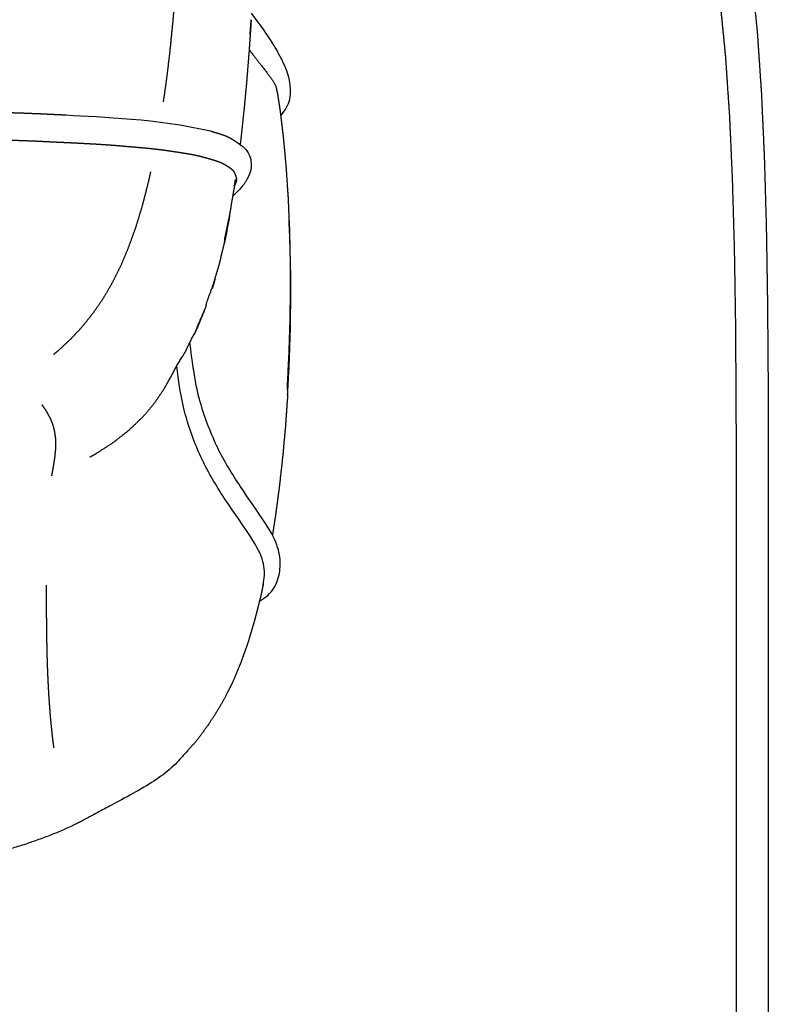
# Model space of a CAD drawing. Header units: millimetres. Extents: x -31695 to -21550, y -3481 to 7253.
# Tile 547 of 656: x -30789 to -30682, y 5373 to 5513. Entities that reach past the tile are written whole.
import ezdxf

# ---------------------------------------------------------------- set-up
doc = ezdxf.new("R2010")
doc.units = ezdxf.units.MM
doc.layers.add('2d', color=7, linetype='Continuous', true_color=0x000000)

msp = doc.modelspace()

# ---------------------------------------------------------------- linework, layer by layer
at = {"layer": '2d', "linetype": 'Continuous'}
msp.add_lwpolyline([(-30757, 5500.01), (-30757.44, 5496), (-30757.54, 5495.2)], dxfattribs=at)
at = {"layer": '2d'}
for points, degree, knots in [([(-30699.37, 5561.54), (-30698.52, 5560.54), (-30696.33, 5557.23), (-30694.87, 5555.06), (-30693.6, 5552.68), (-30692.33, 5550.31), (-30691.24, 5547.71), (-30690.16, 5545.11), (-30689.24, 5542.27), (-30688.31, 5539.42), (-30687.55, 5536.33), (-30686.78, 5533.23), (-30686.86, 5533.17), (-30686.93, 5533.1), (-30686.31, 5529.74), (-30685.68, 5526.37), (-30685.18, 5522.72), (-30684.67, 5519.07), (-30684.28, 5515.11), (-30683.89, 5511.16), (-30683.6, 5506.89), (-30683.31, 5502.62), (-30683.1, 5498.02), (-30682.89, 5493.42), (-30682.75, 5488.47), (-30682.61, 5483.52), (-30682.52, 5478.21), (-30682.44, 5472.9), (-30682.39, 5467.21), (-30682.35, 5461.53), (-30682.33, 5455.45), (-30682.32, 5449.37), (-30682.32, 5442.88), (-30682.32, 5436.4), (-30682.32, 5429.5), (-30682.32, 5422.6), (-30682.32, 5415.3), (-30682.32, 5408), (-30682.32, 5400.34), (-30682.32, 5392.67), (-30682.32, 5384.67), (-30682.32, 5376.67), (-30682.32, 5368.35), (-30682.32, 5360.03), (-30682.32, 5351.43), (-30682.32, 5342.83), (-30682.32, 5333.97), (-30682.32, 5325.11), (-30682.32, 5316.02), (-30682.32, 5306.93), (-30682.32, 5297.64), (-30682.32, 5288.34), (-30682.32, 5278.87), (-30682.32, 5269.41), (-30682.32, 5259.79), (-30682.32, 5250.17), (-30682.32, 5240.44), (-30682.32, 5230.7), (-30682.32, 5220.87), (-30682.32, 5211.04), (-30682.32, 5201.14), (-30682.32, 5191.25), (-30682.32, 5181.31), (-30682.32, 5171.38), (-30682.32, 5161.43), (-30682.32, 5151.49), (-30682.32, 5141.56), (-30682.32, 5131.63), (-30682.32, 5121.74), (-30682.32, 5111.85), (-30682.32, 5102.03), (-30682.32, 5092.21), (-30682.32, 5082.48), (-30682.32, 5072.74), (-30682.32, 5063.12), (-30682.32, 5053.51), (-30682.32, 5044.02), (-30682.32, 5034.54), (-30682.32, 5025.23), (-30682.32, 5015.91), (-30682.32, 5006.78), (-30682.32, 4997.64), (-30682.32, 4988.72), (-30682.32, 4979.8), (-30682.32, 4971.12), (-30682.32, 4962.44), (-30682.32, 4954.01), (-30682.32, 4945.59), (-30682.32, 4937.45), (-30682.32, 4929.31), (-30682.32, 4921.47), (-30682.32, 4913.64), (-30682.32, 4906.14), (-30682.32, 4898.64), (-30682.32, 4891.5), (-30682.32, 4884.36), (-30682.32, 4877.6), (-30682.32, 4870.84), (-30682.32, 4864.48), (-30682.32, 4858.12), (-30682.33, 4852.15), (-30682.35, 4846.18), (-30682.39, 4840.6), (-30682.44, 4835.01), (-30682.52, 4829.79), (-30682.61, 4824.57), (-30682.75, 4819.71), (-30682.89, 4814.85), (-30683.1, 4810.33), (-30683.31, 4805.81), (-30683.6, 4801.63), (-30683.89, 4797.44), (-30684.28, 4793.57), (-30684.68, 4789.71), (-30685.18, 4786.14), (-30686.15, 4779.18), (-30686.78, 4775.91), (-30687.55, 4772.93), (-30688.32, 4769.94), (-30689.24, 4767.23), (-30690.16, 4764.51), (-30691.25, 4762.05), (-30692.33, 4759.59), (-30693.6, 4757.38), (-30694.87, 4755.16), (-30696.34, 4753.18), (-30697.8, 4751.2), (-30699.47, 4749.43), (-30701.15, 4747.67), (-30703.04, 4746.11), (-30704.94, 4744.56), (-30707.07, 4743.2), (-30709.21, 4741.83), (-30711.59, 4740.65), (-30713.97, 4739.47), (-30716.62, 4738.46), (-30719.27, 4737.45), (-30722.19, 4736.6), (-30725.12, 4735.74), (-30728.33, 4735.03), (-30738.73, 4733.29), (-30742.57, 4732.83), (-30746.41, 4732.36), (-30750.58, 4732), (-30754.75, 4731.63), (-30759.27, 4731.36), (-30763.79, 4731.09), (-30768.67, 4730.89), (-30773.55, 4730.7), (-30778.8, 4730.57), (-30784.05, 4730.44), (-30789.69, 4730.36), (-30795.33, 4730.28), (-30801.37, 4730.24), (-30807.41, 4730.2), (-30813.87, 4730.18), (-30820.32, 4730.17), (-30827.21, 4730.17), (-30834.09, 4730.17), (-30841.41, 4730.17), (-30848.73, 4730.17), (-30856.46, 4730.17), (-30864.18, 4730.17), (-30872.29, 4730.17), (-30880.39, 4730.17), (-30888.83, 4730.17), (-30897.28, 4730.17), (-30906.03, 4730.17), (-30914.79, 4730.17), (-30923.82, 4730.17), (-30932.84, 4730.17), (-30942.12, 4730.17), (-30951.39, 4730.18), (-30960.87, 4730.18), (-30970.35, 4730.18), (-30980, 4730.18), (-30989.66, 4730.18), (-30999.45, 4730.18), (-31009.25, 4730.18), (-31019.16, 4730.18), (-31029.06, 4730.18), (-31039.04, 4730.18), (-31049.03, 4730.18), (-31059.05, 4730.18), (-31069.07, 4730.18), (-31079.1, 4730.18), (-31089.14, 4730.18), (-31099.14, 4730.18), (-31109.15, 4730.18), (-31119.1, 4730.18), (-31129.05, 4730.18), (-31138.91, 4730.18), (-31148.77, 4730.18), (-31158.52, 4730.18), (-31168.27, 4730.18), (-31177.9, 4730.18), (-31187.53, 4730.18), (-31197.02, 4730.18), (-31206.51, 4730.18), (-31215.84, 4730.18), (-31225.17, 4730.18), (-31234.33, 4730.18), (-31243.49, 4730.18), (-31252.46, 4730.18), (-31261.43, 4730.18), (-31270.2, 4730.18), (-31278.96, 4730.18), (-31287.51, 4730.18), (-31296.05, 4730.18), (-31304.36, 4730.17), (-31312.67, 4730.17), (-31320.72, 4730.17), (-31328.78, 4730.17), (-31336.56, 4730.17), (-31344.34, 4730.17), (-31351.84, 4730.17), (-31359.34, 4730.17), (-31366.54, 4730.17), (-31373.73, 4730.17), (-31379.53, 4730.17), (-31385.32, 4730.17)], 2, [-72.510158, -72.510158, -72.510158, -72, -70, -70, -69, -69, -68, -68, -67, -67, -66, -66, -65, -65, -64, -64, -63, -63, -62, -62, -61, -61, -60, -60, -59, -59, -58, -58, -57, -57, -56, -56, -55, -55, -54, -54, -53, -53, -52, -52, -51, -51, -50, -50, -49, -49, -48, -48, -47, -47, -46, -46, -45, -45, -44, -44, -43, -43, -42, -42, -41, -41, -40, -40, -39, -39, -38, -38, -37, -37, -36, -36, -35, -35, -34, -34, -33, -33, -32, -32, -31, -31, -30, -30, -29, -29, -28, -28, -27, -27, -26, -26, -25, -25, -24, -24, -23, -23, -22, -22, -21, -21, -20, -20, -19, -19, -18, -18, -17, -17, -16, -16, -15, -15, -14, -12, -12, -11, -11, -10, -10, -9, -9, -8, -8, -7, -7, -6, -6, -5, -5, -4, -4, -3, -3, -2, -2, -1, 0.25, 2, 2, 3, 3, 4, 4, 5, 5, 6, 6, 7, 7, 8, 8, 9, 9, 10, 10, 11, 11, 12, 12, 13, 13, 14, 14, 15, 15, 16, 16, 17, 17, 18, 18, 19, 19, 20, 20, 21, 21, 22, 22, 23, 23, 24, 24, 25, 25, 26, 26, 27, 27, 28, 28, 29, 29, 30, 30, 31, 31, 32, 32, 33, 33, 34, 34, 35, 35, 36, 36, 37, 37, 38, 38, 39, 39, 40, 40, 41, 41, 41.842249, 41.842249, 41.842249]), ([(-30686.84, 5434.31), (-30686.84, 5440.68), (-30686.85, 5447.06), (-30686.86, 5453.04), (-30686.88, 5459.02), (-30686.92, 5464.61), (-30686.96, 5470.21), (-30687.04, 5475.44), (-30687.13, 5480.67), (-30687.27, 5485.54), (-30687.41, 5490.42), (-30687.61, 5494.96), (-30687.82, 5499.5), (-30688.11, 5503.72), (-30688.4, 5507.94), (-30688.79, 5511.85), (-30689.17, 5515.76), (-30689.67, 5519.38), (-30690.16, 5523), (-30690.78, 5526.34), (-30691.4, 5529.68), (-30692.16, 5532.76), (-30692.92, 5535.84), (-30693.83, 5538.67), (-30694.73, 5541.5), (-30695.81, 5544.1), (-30696.88, 5546.7), (-30698.13, 5549.08), (-30699.38, 5551.46), (-30699.82, 5552.12), (-30700.26, 5552.78)], 2, [0, 0, 0, 1, 1, 2, 2, 3, 3, 4, 4, 5, 5, 6, 6, 7, 7, 8, 8, 9, 9, 10, 10, 11, 11, 12, 12, 13, 13, 14, 14, 14.302655, 14.302655, 14.302655]), ([(-30751.76, 5499.31), (-30750.99, 5500.28), (-30750.43, 5501.42), (-30750.31, 5502.74), (-30750.45, 5504.48), (-30751.17, 5506.68), (-30753.18, 5510.29), (-30755.91, 5513.92)], 3, [0.085893, 0.085893, 0.085893, 0.085893, 0.386307, 0.772615, 1.158922, 1.54523, 1.895566, 1.895566, 1.895566, 1.895566]), ([(-30839.95, 5500.17), (-30839.64, 5500.17), (-30839.33, 5500.18), (-30839.03, 5500.18), (-30838.72, 5500.18), (-30838.42, 5500.18), (-30838.11, 5500.18), (-30837.81, 5500.18), (-30837.5, 5500.19), (-30837.2, 5500.19), (-30836.89, 5500.19), (-30836.59, 5500.19), (-30836.28, 5500.19), (-30835.98, 5500.19), (-30835.67, 5500.19), (-30835.37, 5500.2), (-30835.07, 5500.2), (-30834.77, 5500.2), (-30834.47, 5500.2), (-30834.17, 5500.2), (-30833.87, 5500.2), (-30833.57, 5500.2), (-30833.28, 5500.2), (-30832.98, 5500.2), (-30832.69, 5500.2), (-30832.39, 5500.21), (-30832.1, 5500.21), (-30831.81, 5500.21), (-30831.52, 5500.21), (-30831.23, 5500.21), (-30830.94, 5500.21), (-30830.65, 5500.21), (-30830.37, 5500.21), (-30830.08, 5500.21), (-30829.79, 5500.21), (-30829.5, 5500.21), (-30829.22, 5500.21), (-30828.93, 5500.21), (-30828.65, 5500.21), (-30828.36, 5500.21), (-30828.07, 5500.21), (-30827.79, 5500.21), (-30827.5, 5500.21), (-30827.22, 5500.21), (-30826.93, 5500.21), (-30826.65, 5500.21), (-30826.36, 5500.21), (-30826.08, 5500.21), (-30825.8, 5500.21), (-30825.51, 5500.21), (-30825.23, 5500.21), (-30824.95, 5500.21), (-30824.67, 5500.21), (-30824.39, 5500.21), (-30824.12, 5500.21), (-30823.84, 5500.21), (-30823.57, 5500.21), (-30823.29, 5500.21), (-30823.02, 5500.21), (-30822.75, 5500.21), (-30822.48, 5500.21), (-30822.21, 5500.21), (-30821.94, 5500.2), (-30821.67, 5500.2), (-30821.4, 5500.2), (-30821.13, 5500.2), (-30820.86, 5500.2), (-30820.6, 5500.2), (-30820.33, 5500.2), (-30820.06, 5500.2), (-30819.79, 5500.2), (-30819.53, 5500.2), (-30819.26, 5500.2), (-30818.99, 5500.19), (-30818.73, 5500.19), (-30818.46, 5500.19), (-30818.19, 5500.19), (-30817.93, 5500.19), (-30817.66, 5500.19), (-30817.4, 5500.19), (-30817.14, 5500.19), (-30816.87, 5500.19), (-30816.61, 5500.18), (-30816.35, 5500.18), (-30816.09, 5500.18), (-30815.83, 5500.18), (-30815.57, 5500.18), (-30815.31, 5500.18), (-30815.06, 5500.18), (-30814.8, 5500.17), (-30814.55, 5500.17), (-30814.3, 5500.17), (-30814.05, 5500.17), (-30813.8, 5500.17), (-30813.54, 5500.16), (-30813.29, 5500.16), (-30813.05, 5500.16), (-30812.8, 5500.16), (-30812.55, 5500.16), (-30812.3, 5500.15), (-30812.05, 5500.15), (-30811.8, 5500.15), (-30811.56, 5500.15), (-30811.31, 5500.15), (-30811.06, 5500.14), (-30810.81, 5500.14), (-30810.56, 5500.14), (-30810.32, 5500.14), (-30810.07, 5500.14), (-30809.82, 5500.13), (-30809.58, 5500.13), (-30809.33, 5500.13), (-30809.09, 5500.13), (-30808.84, 5500.12), (-30808.6, 5500.12), (-30808.36, 5500.12), (-30808.12, 5500.12), (-30807.88, 5500.11), (-30807.64, 5500.11), (-30807.4, 5500.11), (-30807.16, 5500.11), (-30806.93, 5500.1), (-30806.69, 5500.1), (-30806.46, 5500.1), (-30806.23, 5500.09), (-30806, 5500.09), (-30805.77, 5500.09), (-30805.54, 5500.08), (-30805.3, 5500.08), (-30805.08, 5500.08), (-30804.85, 5500.07), (-30804.62, 5500.07), (-30804.39, 5500.07), (-30804.16, 5500.06), (-30803.93, 5500.06), (-30803.7, 5500.06), (-30803.47, 5500.05), (-30803.24, 5500.05), (-30803.02, 5500.05), (-30802.79, 5500.04), (-30802.56, 5500.04), (-30802.33, 5500.04), (-30802.1, 5500.03), (-30801.88, 5500.03), (-30801.65, 5500.03), (-30801.43, 5500.02), (-30801.2, 5500.02), (-30800.98, 5500.02), (-30800.76, 5500.01), (-30800.54, 5500.01), (-30800.32, 5500.01), (-30800.1, 5500), (-30799.88, 5500), (-30799.67, 5499.99), (-30799.45, 5499.99), (-30799.24, 5499.98), (-30799.02, 5499.98), (-30798.81, 5499.98), (-30798.6, 5499.97), (-30798.39, 5499.97), (-30798.17, 5499.96), (-30797.96, 5499.96), (-30797.75, 5499.95), (-30797.54, 5499.95), (-30797.33, 5499.95), (-30797.12, 5499.94), (-30796.91, 5499.94), (-30796.7, 5499.93), (-30796.49, 5499.93), (-30796.28, 5499.92), (-30796.08, 5499.92), (-30795.87, 5499.91), (-30795.66, 5499.91), (-30795.45, 5499.9), (-30795.24, 5499.9), (-30795.03, 5499.89), (-30794.83, 5499.89), (-30794.62, 5499.89), (-30794.42, 5499.88), (-30794.21, 5499.88), (-30794.01, 5499.87), (-30793.81, 5499.87), (-30793.61, 5499.86), (-30793.41, 5499.85), (-30793.21, 5499.85), (-30793.02, 5499.84), (-30792.82, 5499.84), (-30792.63, 5499.83), (-30792.44, 5499.83), (-30792.24, 5499.82), (-30792.05, 5499.82), (-30791.86, 5499.81), (-30791.67, 5499.81), (-30791.48, 5499.8), (-30791.29, 5499.79), (-30791.1, 5499.79), (-30790.91, 5499.78), (-30790.72, 5499.78), (-30790.52, 5499.77), (-30790.33, 5499.77), (-30790.14, 5499.76), (-30789.95, 5499.75), (-30789.75, 5499.75), (-30789.55, 5499.74), (-30789.35, 5499.73), (-30789.15, 5499.73), (-30788.94, 5499.72), (-30788.73, 5499.71), (-30788.52, 5499.71), (-30788.29, 5499.7), (-30788.07, 5499.69), (-30787.83, 5499.68), (-30787.6, 5499.67), (-30787.35, 5499.66), (-30787.1, 5499.65), (-30786.84, 5499.64), (-30786.57, 5499.63), (-30786.3, 5499.62), (-30786.02, 5499.61), (-30785.73, 5499.59), (-30785.44, 5499.58), (-30785.14, 5499.57), (-30784.84, 5499.55), (-30784.53, 5499.54), (-30784.22, 5499.52), (-30783.9, 5499.51), (-30783.59, 5499.49), (-30783.27, 5499.48), (-30782.94, 5499.46), (-30782.62, 5499.45), (-30782.3, 5499.43)], 2, [-139, -139, -139, -138, -138, -137, -137, -136, -136, -135, -135, -134, -134, -133, -133, -132, -132, -131, -131, -130, -130, -129, -129, -128, -128, -127, -127, -126, -126, -125, -125, -124, -124, -123, -123, -122, -122, -121, -121, -120, -120, -119, -119, -118, -118, -117, -117, -116, -116, -115, -115, -114, -114, -113, -113, -112, -112, -111, -111, -110, -110, -109, -109, -108, -108, -107, -107, -106, -106, -105, -105, -104, -104, -103, -103, -102, -102, -101, -101, -100, -100, -99, -99, -98, -98, -97, -97, -96, -96, -95, -95, -94, -94, -93, -93, -92, -92, -91, -91, -90, -90, -89, -89, -88, -88, -87, -87, -86, -86, -85, -85, -84, -84, -83, -83, -82, -82, -81, -81, -80, -80, -79, -79, -78, -78, -77, -77, -76, -76, -75, -75, -74, -74, -73, -73, -72, -72, -71, -71, -70, -70, -69, -69, -68, -68, -67, -67, -66, -66, -65, -65, -64, -64, -63, -63, -62, -62, -61, -61, -60, -60, -59, -59, -58, -58, -57, -57, -56, -56, -55, -55, -54, -54, -53, -53, -52, -52, -51, -51, -50, -50, -49, -49, -48, -48, -47, -47, -46, -46, -45, -45, -44, -44, -43, -43, -42, -42, -41, -41, -40, -40, -39, -39, -38, -38, -37, -37, -36, -36, -35, -35, -34, -34, -33, -33, -32, -32, -31, -31, -30, -30, -29, -29, -28, -28, -27, -27, -26, -26, -25, -25, -24.000731, -24.000731, -24.000731]), ([(-30761.75, 5497.15), (-30761.6, 5497.1), (-30761.44, 5497.04), (-30761.33, 5497.01), (-30761.21, 5496.98), (-30761.1, 5496.94), (-30760.99, 5496.91), (-30760.88, 5496.88), (-30760.76, 5496.85), (-30760.66, 5496.81), (-30760.55, 5496.78), (-30760.44, 5496.75), (-30760.33, 5496.71), (-30760.28, 5496.7), (-30760.23, 5496.68)], 2, [-21.930975, -21.930975, -21.930975, -20.930975, -20.930975, -19.930975, -19.930975, -18.930975, -18.930975, -17.930975, -17.930975, -16.930975, -16.930975, -15.930975, -15.930975, -15.434047, -15.434047, -15.434047]), ([(-30760.23, 5496.68), (-30760.18, 5496.66), (-30760.13, 5496.65), (-30760.03, 5496.61), (-30759.93, 5496.58), (-30759.84, 5496.54), (-30759.74, 5496.51), (-30759.65, 5496.48), (-30759.57, 5496.44)], 2, [-15.434047, -15.434047, -15.434047, -14.930975, -14.930975, -13.930975, -13.930975, -12.930975, -12.930975, -11.930975, -11.930975, -11.930975]), ([(-30759.57, 5496.44), (-30759.48, 5496.41), (-30759.4, 5496.37), (-30759.33, 5496.33), (-30759.25, 5496.3)], 2, [-11.930975, -11.930975, -11.930975, -10.930975, -10.930975, -9.930975, -9.930975, -9.930975]), ([(-30759.25, 5496.3), (-30759.18, 5496.26), (-30759.11, 5496.22), (-30759.04, 5496.19), (-30758.98, 5496.15), (-30758.91, 5496.11), (-30758.85, 5496.08), (-30758.8, 5496.05), (-30758.75, 5496.02)], 2, [-9.930975, -9.930975, -9.930975, -8.930975, -8.930975, -7.930975, -7.930975, -6.930975, -6.930975, -6.119943, -6.119943, -6.119943]), ([(-30758.75, 5496.02), (-30758.7, 5495.99), (-30758.66, 5495.96), (-30758.59, 5495.93), (-30758.53, 5495.89), (-30758.47, 5495.85), (-30758.41, 5495.81), (-30758.35, 5495.78), (-30758.29, 5495.74)], 2, [-6.119943, -6.119943, -6.119943, -5.414186, -5.414186, -4.410103, -4.410103, -3.40602, -3.40602, -2.401937, -2.401937, -2.401937]), ([(-30787.23, 5495.69), (-30787.47, 5495.7), (-30787.72, 5495.71), (-30787.96, 5495.72), (-30788.19, 5495.73), (-30788.41, 5495.74), (-30788.63, 5495.74), (-30788.85, 5495.75), (-30789.06, 5495.76), (-30789.26, 5495.77), (-30789.47, 5495.77), (-30789.66, 5495.78), (-30789.86, 5495.79), (-30790.06, 5495.79), (-30790.25, 5495.8), (-30790.44, 5495.8), (-30790.63, 5495.81)], 2, [48, 48, 48, 49, 49, 50, 50, 51, 51, 52, 52, 53, 53, 54, 54, 55, 55, 56, 56, 56]), ([(-30782.45, 5495.47), (-30782.77, 5495.48), (-30783.09, 5495.5), (-30783.41, 5495.51), (-30783.73, 5495.53), (-30784.04, 5495.55), (-30784.36, 5495.56), (-30784.67, 5495.57), (-30784.97, 5495.59), (-30785.27, 5495.6), (-30785.57, 5495.62), (-30785.86, 5495.63), (-30786.15, 5495.64), (-30786.42, 5495.66), (-30786.7, 5495.67), (-30786.96, 5495.68), (-30787.23, 5495.69)], 2, [40, 40, 40, 41, 41, 42, 42, 43, 43, 44, 44, 45, 45, 46, 46, 47, 47, 48, 48, 48]), ([(-30777.45, 5495.2), (-30777.74, 5495.22), (-30778.03, 5495.24), (-30778.33, 5495.26), (-30778.63, 5495.27), (-30778.94, 5495.29), (-30779.24, 5495.31), (-30779.56, 5495.32), (-30779.87, 5495.34), (-30780.19, 5495.36), (-30780.51, 5495.37), (-30780.83, 5495.39), (-30781.15, 5495.41), (-30781.48, 5495.42), (-30781.8, 5495.44), (-30782.12, 5495.45), (-30782.45, 5495.47)], 2, [32, 32, 32, 33, 33, 34, 34, 35, 35, 36, 36, 37, 37, 38, 38, 39, 39, 40, 40, 40]), ([(-30773.31, 5494.88), (-30773.56, 5494.9), (-30773.8, 5494.92), (-30774.05, 5494.94), (-30774.3, 5494.97), (-30774.55, 5494.99), (-30774.8, 5495.01), (-30775.05, 5495.03), (-30775.3, 5495.05), (-30775.56, 5495.07), (-30775.82, 5495.09), (-30776.08, 5495.11), (-30776.34, 5495.13), (-30776.61, 5495.15), (-30776.89, 5495.17), (-30777.17, 5495.18), (-30777.45, 5495.2)], 2, [24, 24, 24, 25, 25, 26, 26, 27, 27, 28, 28, 29, 29, 30, 30, 31, 31, 32, 32, 32]), ([(-30763.89, 5493.66), (-30764.04, 5493.69), (-30764.18, 5493.72), (-30764.34, 5493.75), (-30764.49, 5493.78), (-30764.65, 5493.8), (-30764.81, 5493.83), (-30764.98, 5493.86), (-30765.14, 5493.89), (-30765.31, 5493.92), (-30765.48, 5493.94), (-30765.65, 5493.97), (-30765.82, 5494), (-30765.99, 5494.03), (-30766.17, 5494.05), (-30766.34, 5494.08), (-30766.51, 5494.11), (-30766.69, 5494.13), (-30766.86, 5494.16), (-30767.04, 5494.19), (-30767.21, 5494.21), (-30767.39, 5494.24), (-30767.57, 5494.27), (-30767.75, 5494.29), (-30767.93, 5494.32), (-30768.12, 5494.35), (-30768.31, 5494.37), (-30768.5, 5494.4), (-30768.69, 5494.42), (-30768.89, 5494.45), (-30769.09, 5494.47), (-30769.3, 5494.5), (-30769.51, 5494.52), (-30769.73, 5494.55), (-30769.94, 5494.57), (-30770.17, 5494.59), (-30770.39, 5494.62), (-30770.63, 5494.64), (-30770.86, 5494.66), (-30771.1, 5494.69), (-30771.34, 5494.71), (-30771.58, 5494.73), (-30771.83, 5494.75), (-30772.07, 5494.77), (-30772.32, 5494.8), (-30772.56, 5494.82), (-30772.81, 5494.84), (-30773.06, 5494.86), (-30773.31, 5494.88)], 2, [0, 0, 0, 1, 1, 2, 2, 3, 3, 4, 4, 5, 5, 6, 6, 7, 7, 8, 8, 9, 9, 10, 10, 11, 11, 12, 12, 13, 13, 14, 14, 15, 15, 16, 16, 17, 17, 18, 18, 19, 19, 20, 20, 21, 21, 22, 22, 23, 23, 24, 24, 24]), ([(-30758.29, 5495.74), (-30756.98, 5494.9), (-30756.25, 5493.93), (-30756.01, 5493.02), (-30755.91, 5492.08), (-30756.08, 5491.23), (-30756.66, 5489.97), (-30757.45, 5488.92), (-30758.55, 5487.92)], 3, [-2.401937, -2.401937, -2.401937, -2.401937, -2.232077, -2.062217, -1.892356, -1.722496, -1.552635, -1.398442, -1.398442, -1.398442, -1.398442]), ([(-30761.94, 5493.15), (-30762.05, 5493.19), (-30762.16, 5493.22), (-30762.28, 5493.25), (-30762.39, 5493.28), (-30762.5, 5493.32), (-30762.62, 5493.35), (-30762.73, 5493.38), (-30762.85, 5493.41), (-30762.97, 5493.44), (-30763.09, 5493.47), (-30763.22, 5493.51), (-30763.35, 5493.54), (-30763.48, 5493.57), (-30763.61, 5493.6), (-30763.75, 5493.63), (-30763.89, 5493.66)], 2, [-8, -8, -8, -7.000764, -7.000764, -6.000655, -6.000655, -5.000546, -5.000546, -4.000437, -4.000437, -3.000327, -3.000327, -2.000218, -2.000218, -1.000109, -1.000109, 0, 0, 0]), ([(-30760.34, 5492.63), (-30760.42, 5492.67), (-30760.51, 5492.7), (-30760.6, 5492.73), (-30760.69, 5492.77), (-30760.79, 5492.8), (-30760.88, 5492.83), (-30760.99, 5492.86), (-30761.09, 5492.9), (-30761.19, 5492.93), (-30761.29, 5492.96), (-30761.4, 5492.99), (-30761.51, 5493.03), (-30761.62, 5493.06), (-30761.72, 5493.09), (-30761.83, 5493.12), (-30761.94, 5493.15)], 2, [-16.001256, -16.001256, -16.001256, -15.001099, -15.001099, -14.000942, -14.000942, -13.000785, -13.000785, -12.000628, -12.000628, -11.000471, -11.000471, -10.000314, -10.000314, -9.000157, -9.000157, -8, -8, -8]), ([(-30759.28, 5492.06), (-30759.34, 5492.09), (-30759.4, 5492.13), (-30759.46, 5492.17), (-30759.51, 5492.2), (-30759.57, 5492.24), (-30759.63, 5492.27), (-30759.7, 5492.31), (-30759.76, 5492.35), (-30759.82, 5492.38), (-30759.89, 5492.42), (-30759.96, 5492.46), (-30760.03, 5492.49), (-30760.1, 5492.53), (-30760.18, 5492.56), (-30760.26, 5492.6), (-30760.34, 5492.63)], 2, [-24.001256, -24.001256, -24.001256, -23.001256, -23.001256, -22.001256, -22.001256, -21.001256, -21.001256, -20.001256, -20.001256, -19.001256, -19.001256, -18.001256, -18.001256, -17.001256, -17.001256, -16.001256, -16.001256, -16.001256]), ([(-30758.5, 5491.47), (-30758.54, 5491.5), (-30758.57, 5491.54), (-30758.62, 5491.58), (-30758.66, 5491.62), (-30758.7, 5491.65), (-30758.75, 5491.69), (-30758.8, 5491.73), (-30758.85, 5491.76), (-30758.9, 5491.8), (-30758.95, 5491.84), (-30759.01, 5491.87), (-30759.06, 5491.91), (-30759.12, 5491.95), (-30759.17, 5491.98), (-30759.23, 5492.02), (-30759.28, 5492.06)], 2, [-32.001256, -32.001256, -32.001256, -31.001256, -31.001256, -30.001256, -30.001256, -29.001256, -29.001256, -28.001256, -28.001256, -27.001256, -27.001256, -26.001256, -26.001256, -25.001256, -25.001256, -24.001256, -24.001256, -24.001256]), ([(-30758.16, 5490.83), (-30758.17, 5490.87), (-30758.19, 5490.91), (-30758.2, 5490.95), (-30758.22, 5490.99), (-30758.23, 5491.03), (-30758.25, 5491.07), (-30758.27, 5491.11), (-30758.29, 5491.15), (-30758.31, 5491.19), (-30758.33, 5491.23), (-30758.35, 5491.27), (-30758.38, 5491.31), (-30758.41, 5491.35), (-30758.43, 5491.39), (-30758.47, 5491.43), (-30758.5, 5491.47)], 2, [-40.001256, -40.001256, -40.001256, -39.001256, -39.001256, -38.001256, -38.001256, -37.001256, -37.001256, -36.001256, -36.001256, -35.001256, -35.001256, -34.001256, -34.001256, -33.001256, -33.001256, -32.001256, -32.001256, -32.001256]), ([(-30758.02, 5490.19), (-30758.02, 5490.23), (-30758.02, 5490.27), (-30758.02, 5490.31), (-30758.03, 5490.36), (-30758.03, 5490.4), (-30758.04, 5490.44), (-30758.05, 5490.48), (-30758.06, 5490.52), (-30758.07, 5490.56), (-30758.08, 5490.6), (-30758.09, 5490.64), (-30758.1, 5490.68), (-30758.12, 5490.72), (-30758.13, 5490.76), (-30758.15, 5490.8), (-30758.16, 5490.83)], 2, [-48.001256, -48.001256, -48.001256, -47.001256, -47.001256, -46.001256, -46.001256, -45.001256, -45.001256, -44.001256, -44.001256, -43.001256, -43.001256, -42.001256, -42.001256, -41.001256, -41.001256, -40.001256, -40.001256, -40.001256]), ([(-30758.35, 5489.19), (-30758.33, 5489.23), (-30758.32, 5489.26), (-30758.3, 5489.3), (-30758.28, 5489.35), (-30758.26, 5489.39), (-30758.24, 5489.43), (-30758.23, 5489.47), (-30758.21, 5489.52)], 2, [-59.867905, -59.867905, -59.867905, -59.001256, -59.001256, -58.001256, -58.001256, -57.001256, -57.001256, -56.001256, -56.001256, -56.001256]), ([(-30758.21, 5489.52), (-30758.19, 5489.56), (-30758.18, 5489.6), (-30758.16, 5489.64), (-30758.14, 5489.69), (-30758.13, 5489.73), (-30758.11, 5489.77), (-30758.1, 5489.81), (-30758.08, 5489.86), (-30758.07, 5489.9), (-30758.06, 5489.94), (-30758.05, 5489.98), (-30758.04, 5490.03), (-30758.03, 5490.07), (-30758.02, 5490.11), (-30758.02, 5490.15), (-30758.02, 5490.19)], 2, [-56.001256, -56.001256, -56.001256, -55.001256, -55.001256, -54.001256, -54.001256, -53.001256, -53.001256, -52.001256, -52.001256, -51.001256, -51.001256, -50.001256, -50.001256, -49.001256, -49.001256, -48.001256, -48.001256, -48.001256]), ([(-30754.79, 5430.17), (-30753.46, 5430.94), (-30752.37, 5432.39), (-30751.71, 5434.72), (-30751.9, 5437.43), (-30753.23, 5440.43), (-30757.16, 5445.9), (-30760.51, 5451.17), (-30762.89, 5456.94), (-30764.04, 5461.5), (-30764.68, 5467.05)], 3, [0.099184, 0.099184, 0.099184, 0.099184, 0.560658, 1.121316, 1.681975, 2.242633, 2.803291, 3.363949, 3.924607, 4.41766, 4.41766, 4.41766, 4.41766]), ([(-30754.29, 5432.39), (-30754.26, 5432.54), (-30754.07, 5433.54), (-30753.95, 5435.42), (-30755.28, 5438.41), (-30759.21, 5443.89), (-30762.56, 5449.16), (-30764.88, 5454.77), (-30766, 5459.13), (-30766.57, 5463.7)], 3, [1.018858, 1.018858, 1.018858, 1.018858, 1.121316, 1.681975, 2.242633, 2.803291, 3.363949, 3.924607, 4.375953, 4.375953, 4.375953, 4.375953]), ([(-30686.85, 5153.78), (-30686.85, 5163.62), (-30686.85, 5173.46), (-30686.85, 5183.28), (-30686.85, 5193.1), (-30686.85, 5202.87), (-30686.85, 5212.64), (-30686.85, 5222.34), (-30686.85, 5232.03), (-30686.85, 5241.63), (-30686.85, 5251.23), (-30686.85, 5260.7), (-30686.85, 5270.17), (-30686.85, 5279.49), (-30686.85, 5288.81), (-30686.85, 5297.95), (-30686.85, 5307.1), (-30686.85, 5316.03), (-30686.85, 5324.97), (-30686.85, 5333.68), (-30686.85, 5342.39), (-30686.85, 5350.84), (-30686.85, 5359.29), (-30686.85, 5367.46), (-30686.85, 5375.63), (-30686.85, 5383.49), (-30686.85, 5391.35), (-30686.84, 5398.88), (-30686.84, 5406.41), (-30686.84, 5413.58), (-30686.84, 5420.74), (-30686.84, 5427.52), (-30686.84, 5434.31)], 2, [0, 0, 0, 1, 1, 2, 2, 3, 3, 4, 4, 5, 5, 6, 6, 7, 7, 8, 8, 9, 9, 10, 10, 11, 11, 12, 12, 13, 13, 14, 14, 15, 15, 16, 16, 16]), ([(-30754.24, 5432.6), (-30754.31, 5432.27), (-30754.39, 5431.93), (-30754.46, 5431.59), (-30754.53, 5431.25), (-30754.6, 5430.92), (-30754.77, 5430.24), (-30754.94, 5429.56), (-30755.11, 5428.88), (-30755.29, 5428.2), (-30755.46, 5427.52), (-30755.65, 5426.88), (-30755.84, 5426.25), (-30756.03, 5425.61), (-30756.22, 5424.97), (-30756.41, 5424.33), (-30756.62, 5423.73), (-30756.83, 5423.13), (-30757.04, 5422.53), (-30757.25, 5421.94), (-30757.47, 5421.34), (-30757.7, 5420.78), (-30757.94, 5420.22), (-30758.18, 5419.66), (-30758.41, 5419.1), (-30758.65, 5418.54), (-30758.91, 5418.02), (-30759.18, 5417.49), (-30759.44, 5416.97), (-30759.71, 5416.45), (-30759.97, 5415.93), (-30760.26, 5415.44), (-30760.56, 5414.96), (-30760.85, 5414.47), (-30761.14, 5413.98), (-30761.44, 5413.5), (-30761.52, 5413.39), (-30761.6, 5413.28), (-30761.68, 5413.17), (-30761.76, 5413.06), (-30761.84, 5412.95), (-30761.9, 5412.84), (-30761.97, 5412.74), (-30762.04, 5412.63), (-30762.1, 5412.52), (-30762.17, 5412.42), (-30762.5, 5411.97), (-30762.83, 5411.53), (-30763.16, 5411.09), (-30763.49, 5410.64), (-30763.82, 5410.2), (-30764.19, 5409.79), (-30764.55, 5409.39), (-30764.92, 5408.98), (-30765.28, 5408.57), (-30765.65, 5408.16), (-30767.48, 5406.12), (-30769.31, 5404.08), (-30774.74, 5401.97), (-30777.15, 5400.4), (-30779.68, 5399.06), (-30783.91, 5396.82), (-30788.98, 5394.96), (-30794.69, 5393.45), (-30806.93, 5391.02), (-30820, 5389.67), (-30828.33, 5389.11), (-30851.75, 5387.92), (-30895.06, 5385.99), (-30921.1, 5385), (-30974.66, 5383.48), (-31038.53, 5382.94), (-31068.27, 5382.84), (-31098.87, 5382.84), (-31129.73, 5382.89)], 5, [-9.934132, -9.934132, -9.934132, -9.934132, -9.934132, -9.934132, -9.465336, -9.465336, -9.465336, -9.465336, -9.465336, -8.465336, -8.465336, -8.465336, -8.465336, -8.465336, -7.465336, -7.465336, -7.465336, -7.465336, -7.465336, -6.465336, -6.465336, -6.465336, -6.465336, -6.465336, -5.465336, -5.465336, -5.465336, -5.465336, -5.465336, -4.465336, -4.465336, -4.465336, -4.465336, -4.465336, -3.465336, -3.465336, -3.465336, -3.465336, -3.465336, -3.221575, -3.221575, -3.221575, -3.221575, -3.221575, -3, -3, -3, -3, -3, -2, -2, -2, -2, -2, -1, -1, -1, -1, -1, 0, 0, 0, 0, 0, 9.082485, 9.082485, 9.082485, 18.164971, 18.164971, 18.164971, 27.247456, 27.247456, 27.247456, 34.477802, 34.477802, 34.477802, 34.477802, 34.477802, 34.477802])]:
    msp.add_open_spline(points, degree=degree, knots=knots, dxfattribs=at)
at = {"layer": '2d', "linetype": 'Continuous'}
for points, degree, knots in [([(-30766.95, 5556.91), (-30766.78, 5554.89), (-30766.6, 5552.87), (-30766.47, 5550.75), (-30766.34, 5548.63), (-30766.25, 5546.46), (-30766.16, 5544.28), (-30766.11, 5542.06), (-30766.06, 5539.84), (-30766.05, 5537.58), (-30766.05, 5535.33), (-30766.08, 5533.06), (-30766.11, 5530.79), (-30766.18, 5528.52), (-30766.25, 5526.24), (-30766.36, 5523.98), (-30766.47, 5521.71), (-30766.61, 5519.47), (-30766.76, 5517.23), (-30766.94, 5515.03), (-30767.12, 5512.83), (-30767.34, 5510.67), (-30767.55, 5508.52), (-30767.8, 5506.44), (-30768.05, 5504.35), (-30768.27, 5502.82), (-30768.49, 5501.29)], 2, [2.012511, 2.012511, 2.012511, 3, 3, 4, 4, 5, 5, 6, 6, 7, 7, 8, 8, 9, 9, 10, 10, 11, 11, 12, 12, 13, 13, 14, 14, 14.762663, 14.762663, 14.762663]), ([(-30756.12, 5510.77), (-30756.04, 5511.89), (-30755.96, 5513.02), (-30755.97, 5512.95), (-30755.97, 5512.88), (-30756.12, 5510.68), (-30756.27, 5508.48), (-30756.44, 5506.33), (-30756.61, 5504.18), (-30756.8, 5502.1), (-30757, 5500.01)], 2, [37.371953, 37.371953, 37.371953, 37.881536, 37.881536, 37.910683, 37.910683, 38.910683, 38.910683, 39.910683, 39.910683, 40.910683, 40.910683, 40.910683]), ([(-30756.25, 5508.7), (-30755.51, 5507.75), (-30754.91, 5506.98), (-30754.41, 5506.34), (-30753.57, 5505.26), (-30752.91, 5504.38), (-30752.64, 5503.98), (-30752.46, 5503.6), (-30752.38, 5503.21), (-30752.33, 5502.96), (-30752.25, 5502.63), (-30752.16, 5502.13), (-30752.13, 5501.87), (-30752.09, 5501.62), (-30752.03, 5501.26), (-30751.98, 5500.9), (-30751.93, 5500.54), (-30751.87, 5500.19), (-30751.82, 5499.83), (-30751.73, 5499.05), (-30751.63, 5498.27), (-30751.54, 5497.49), (-30751.45, 5496.7), (-30751.36, 5495.92)], 5, [-2.176888, -2.176888, -2.176888, -2.176888, -2.176888, -2.176888, -1.824547, -1.824547, -1.824547, -1.480745, -1.480745, -1.480745, -1.480745, -1.480745, -0.480745, -0.480745, -0.480745, -0.480745, -0.480745, 0, 0, 0, 0, 0, 1, 1, 1, 1, 1, 1]), ([(-30751.36, 5495.92), (-30751.17, 5493.88), (-30750.99, 5491.84), (-30750.85, 5489.73), (-30750.71, 5487.62), (-30750.64, 5485.97), (-30750.57, 5484.33), (-30750.54, 5483.8), (-30750.52, 5483.28), (-30750.47, 5481.07), (-30750.42, 5478.85), (-30750.41, 5476.61), (-30750.4, 5474.36), (-30750.44, 5472.1), (-30750.47, 5469.84), (-30750.54, 5467.58), (-30750.62, 5465.31), (-30750.73, 5463.06), (-30750.84, 5460.8), (-30750.81, 5460.2), (-30750.77, 5459.59), (-30750.65, 5461.85), (-30750.53, 5464.1), (-30750.46, 5466.37), (-30750.38, 5468.63), (-30750.35, 5470.89), (-30750.32, 5473.15), (-30750.33, 5475.4), (-30750.34, 5477.64), (-30750.4, 5479.85), (-30750.46, 5482.07), (-30750.51, 5483.2), (-30750.57, 5484.33)], 2, [1, 1, 1, 2, 2, 3, 3, 3.759129, 3.759129, 4, 4, 5, 5, 6, 6, 7, 7, 8, 8, 9, 9, 10, 10, 11, 11, 12, 12, 13, 13, 14, 14, 15, 15, 15.520302, 15.520302, 15.520302]), ([(-30770.3, 5491.3), (-30770.5, 5490.4), (-30770.71, 5489.49), (-30771.12, 5487.89), (-30771.54, 5486.29), (-30772, 5484.79), (-30772.46, 5483.29), (-30772.97, 5481.88), (-30773.48, 5480.48), (-30774.03, 5479.17), (-30774.58, 5477.86), (-30775.19, 5476.65), (-30775.79, 5475.43), (-30776.45, 5474.31), (-30777.11, 5473.18), (-30777.83, 5472.15), (-30778.55, 5471.11), (-30779.31, 5470.16), (-30780.08, 5469.21), (-30780.89, 5468.34), (-30781.69, 5467.48), (-30782.53, 5466.7), (-30783.36, 5465.92), (-30783.74, 5465.6), (-30784.12, 5465.29)], 2, [9.469552, 9.469552, 9.469552, 10, 10, 11, 11, 12, 12, 13, 13, 14, 14, 15, 15, 16, 16, 17, 17, 18, 18, 19, 19, 20, 20, 20.444535, 20.444535, 20.444535]), ([(-30759.03, 5485.13), (-30759.08, 5484.8), (-30759.13, 5484.48), (-30759.44, 5482.88), (-30759.75, 5481.27), (-30759.72, 5481.61), (-30759.69, 5481.95), (-30759.36, 5483.55), (-30759.02, 5485.15), (-30758.73, 5486.86), (-30758.44, 5488.56), (-30758.32, 5489.39), (-30758.2, 5490.22)], 2, [2.811156, 2.811156, 2.811156, 3, 3, 4, 4, 5, 5, 6, 6, 7, 7, 7.456942, 7.456942, 7.456942]), ([(-30762.67, 5471.46), (-30762.69, 5471.41), (-30762.71, 5471.35), (-30763.23, 5470.1), (-30763.75, 5468.85), (-30763.62, 5469.21), (-30763.49, 5469.57), (-30762.95, 5470.82), (-30762.41, 5472.07), (-30762.34, 5472.42), (-30762.28, 5472.77), (-30761.79, 5474.1), (-30761.31, 5475.42), (-30760.89, 5476.84), (-30760.47, 5478.26), (-30760.11, 5479.76), (-30759.75, 5481.27)], 2, [1.958193, 1.958193, 1.958193, 2, 2, 3, 3, 4, 4, 5, 5, 6, 6, 7, 7, 8, 8, 9, 9, 9]), ([(-30768.26, 5460.56), (-30768.06, 5460.94), (-30767.85, 5461.31), (-30767.64, 5461.69), (-30767.42, 5462.07), (-30767.22, 5462.44), (-30767.01, 5462.82), (-30766.83, 5463.2), (-30766.65, 5463.57), (-30765.97, 5464.67), (-30765.28, 5465.77), (-30765.12, 5466.14), (-30764.96, 5466.51), (-30764.35, 5467.68), (-30763.75, 5468.85), (-30763.93, 5468.49), (-30764.15, 5468.07)], 2, [0, 0, 0, 1.009126, 1.009126, 2.018253, 2.018253, 3.027379, 3.027379, 4.036505, 4.036505, 5.045631, 5.045631, 6.054758, 6.054758, 7.063884, 7.063884, 8.07301, 8.07301, 8.07301]), ([(-30778.92, 5450.7), (-30778.52, 5450.93), (-30778.11, 5451.15), (-30776.82, 5451.99), (-30775.53, 5452.83), (-30774.41, 5453.71), (-30773.29, 5454.6), (-30772.31, 5455.53), (-30771.34, 5456.47), (-30770.51, 5457.46), (-30769.68, 5458.46), (-30768.97, 5459.51), (-30768.26, 5460.56)], 2, [-5.278508, -5.278508, -5.278508, -5, -5, -4, -4, -3, -3, -2, -2, -1, -1, 0, 0, 0]), ([(-30750.77, 5459.59), (-30750.93, 5457.36), (-30751.08, 5455.13), (-30751.28, 5452.94), (-30751.48, 5450.75), (-30751.72, 5448.61), (-30751.96, 5446.47), (-30752.23, 5444.39), (-30752.51, 5442.32), (-30752.72, 5440.95), (-30752.94, 5439.58)], 2, [0, 0, 0, 1, 1, 2, 2, 3, 3, 4, 4, 4.685168, 4.685168, 4.685168]), ([(-30784.34, 5448.04), (-30784.27, 5448.47), (-30784.19, 5448.91), (-30784.11, 5449.35), (-30784.04, 5449.79), (-30783.97, 5450.24), (-30783.91, 5450.68), (-30783.86, 5451.13), (-30783.81, 5451.58), (-30783.79, 5452.03), (-30783.77, 5452.48), (-30783.79, 5452.93), (-30783.8, 5453.38), (-30783.86, 5453.84), (-30783.93, 5454.3), (-30784.04, 5454.75), (-30784.16, 5455.21), (-30784.33, 5455.67), (-30784.51, 5456.12), (-30784.75, 5456.58), (-30784.99, 5457.03), (-30785.28, 5457.48), (-30785.58, 5457.93), (-30785.66, 5458.03), (-30785.74, 5458.14)], 2, [0, 0, 0, 1, 1, 2, 2, 3, 3, 4, 4, 5, 5, 6, 6, 7, 7, 8, 8, 9, 9, 10, 10, 11, 11, 11.237611, 11.237611, 11.237611]), ([(-30784.05, 5409.29), (-30784.14, 5410.01), (-30784.23, 5410.73), (-30784.31, 5411.46), (-30784.39, 5412.19), (-30784.46, 5412.94), (-30784.53, 5413.68), (-30784.59, 5414.43), (-30784.65, 5415.18), (-30784.7, 5415.94), (-30784.76, 5416.69), (-30784.8, 5417.45), (-30784.84, 5418.21), (-30784.88, 5418.97), (-30784.91, 5419.72), (-30784.94, 5420.48), (-30784.97, 5421.23), (-30784.99, 5421.98), (-30785.01, 5422.73), (-30785.03, 5423.47), (-30785.04, 5424.21), (-30785.06, 5424.94), (-30785.07, 5425.67), (-30785.08, 5426.38), (-30785.08, 5427.1), (-30785.09, 5427.8), (-30785.09, 5428.5), (-30785.1, 5429.18), (-30785.1, 5429.86), (-30785.1, 5430.51), (-30785.1, 5431.17), (-30785.1, 5431.81), (-30785.1, 5432.44)], 2, [0, 0, 0, 1, 1, 2, 2, 3, 3, 4, 4, 5, 5, 6, 6, 7, 7, 8, 8, 9, 9, 10, 10, 11, 11, 12, 12, 13, 13, 14, 14, 15, 15, 16, 16, 16])]:
    msp.add_open_spline(points, degree=degree, knots=knots, dxfattribs=at)
at = {"layer": '2d'}
msp.add_open_spline([(-30782.3, 5499.43), (-30777.15, 5499.09), (-30769.46, 5498.94), (-30761.75, 5497.15)], degree=3, dxfattribs=at)
at = {"layer": '2d', "linetype": 'Continuous'}
for points in [[(-30769.51, 5494.52), (-30769.57, 5494.52), (-30769.63, 5494.52)], [(-30758.17, 5495.66), (-30758.17, 5495.66), (-30758.16, 5495.66)], [(-30758.16, 5495.66), (-30758.16, 5495.66), (-30758.16, 5495.66)], [(-30761.11, 5476.07), (-30761.3, 5475.4), (-30761.49, 5474.73)]]:
    msp.add_open_spline(points, degree=2, dxfattribs=at)

doc.saveas('drawing.dxf')
